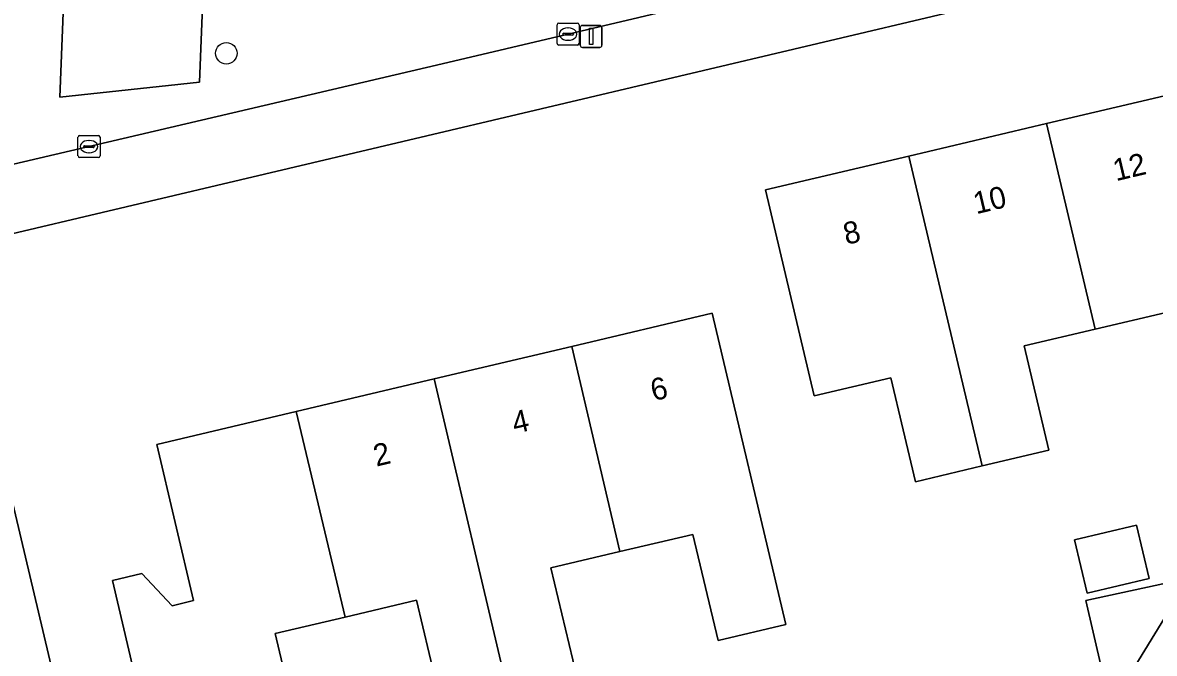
# Model space of a CAD drawing. Extents: x 157648 to 158502, y 379212 to 380938.
# Drawn here: x 158274.5 to 158325.9, y 380871.7 to 380900.4 of the extents above; entities that cross this region are included whole.
import ezdxf

# ---------------------------------------------------------------- set-up
doc = ezdxf.new("R2010")
doc.units = 0
for name, color, linetype in [('IMGEO_Boom', 7, 'Continuous'), ('IMGEO_Erf', 7, 'Continuous'), ('IMGEO_Groenvoorziening', 7, 'Continuous'), ('IMGEO_Kolk', 7, 'Continuous'), ('IMGEO_Lichtmast', 7, 'Continuous'), ('IMGEO_Muur', 7, 'Continuous'), ('IMGEO_Pand', 7, 'Continuous'), ('IMGEO_Pand_nummerreeks', 7, 'Continuous'), ('IMGEO_Rijbaan_lokaal_open', 7, 'Continuous'), ('IMGEO_Voetpad_open', 7, 'Continuous')]:
    doc.layers.add(name, color=color, linetype=linetype)

msp = doc.modelspace()

# ---------------------------------------------------------------- linework, layer by layer
at = {"layer": 'IMGEO_Boom'}
msp.add_circle((158283.753, 380899.024), 0.489, dxfattribs=at)
at = {"layer": 'IMGEO_Erf'}
for points in [[(158322.824, 380874.128), (158329.137, 380875.485), (158330.023, 380875.673), (158333.116, 380876.321), (158333.958, 380876.539), (158339.994, 380877.978), (158340.698, 380875.022), (158341.402, 380872.065), (158349.853, 380874.088), (158346.186, 380889.71), (158345.53, 380892.503), (158345.428, 380892.696), (158338.808, 380906.132), (158329.517, 380903.935), (158272.901, 380890.549)], [(158271.67, 380888.542), (158276.061, 380869.995), (158278.992, 380870.719), (158280.865, 380862.903), (158283.487, 380851.735), (158284.011, 380851.861), (158287.022, 380852.583), (158296.964, 380854.965), (158302.979, 380856.415), (158306.319, 380857.198), (158304.505, 380864.386), (158311.038, 380865.902), (158310.747, 380866.984), (158310.518, 380867.976), (158317.607, 380869.639), (158323.546, 380871.047), (158322.824, 380874.128)], [(158279.555, 380870.892), (158278.574, 380875.036), (158279.917, 380875.354), (158281.293, 380873.889), (158282.266, 380874.118), (158280.587, 380881.222), (158286.935, 380882.723), (158293.209, 380884.206), (158299.463, 380885.684), (158305.837, 380887.191), (158309.185, 380873.028), (158306.107, 380872.3), (158304.965, 380877.133), (158301.647, 380876.349), (158298.512, 380875.608), (158299.666, 380870.725)], [(158293.553, 380869.28), (158292.404, 380874.14), (158289.154, 380873.372), (158285.979, 380872.621), (158287.129, 380867.76)]]:
    msp.add_lwpolyline(points, dxfattribs=at)
for points in [[(158315.087, 380879.531), (158313.969, 380884.26), (158310.483, 380883.436), (158308.269, 380892.804), (158314.787, 380894.345), (158321.042, 380895.823), (158327.369, 380897.319), (158333.685, 380898.812), (158340.052, 380900.317), (158343.411, 380886.108), (158340.259, 380885.363), (158339.104, 380890.248), (158335.888, 380889.488), (158336.197, 380888.182), (158332.979, 380887.422), (158333.804, 380883.933), (158330.705, 380883.2), (158327.604, 380882.467), (158326.477, 380887.232), (158323.252, 380886.47), (158320.028, 380885.708), (158321.149, 380880.964), (158318.118, 380880.248)], [(158322.885, 380874.454), (158322.31, 380876.885), (158325.13, 380877.551), (158325.704, 380875.12)]]:
    msp.add_lwpolyline(points, close=True, dxfattribs=at)
at = {"layer": 'IMGEO_Groenvoorziening'}
for points in [[(158282.8, 380904.595), (158282.53, 380897.703), (158276.182, 380897.027), (158276.459, 380903.947)], [(158282.8, 380904.595), (158276.459, 380903.947), (158276.182, 380897.027), (158282.53, 380897.703)]]:
    msp.add_lwpolyline(points, close=True, dxfattribs=at)
msp.add_lwpolyline([(158267.559, 380903.614), (158269.34, 380898.007), (158270.03, 380895.05), (158270.066, 380894.887), (158270.116, 380894.728), (158270.18, 380894.574), (158270.258, 380894.426), (158270.348, 380894.286), (158270.451, 380894.155), (158270.565, 380894.033), (158270.689, 380893.922), (158270.823, 380893.823), (158270.965, 380893.735), (158271.114, 380893.661), (158271.27, 380893.601), (158271.43, 380893.554), (158271.594, 380893.523), (158271.76, 380893.505), (158271.926, 380893.503), (158272.093, 380893.516), (158272.257, 380893.543), (158272.387, 380893.576), (158293.569, 380898.544), (158311.442, 380902.774)], dxfattribs=at)
at = {"layer": 'IMGEO_Kolk'}
for p, q in [((158298.788, 380899.47), (158298.788, 380900.322)), ((158298.863, 380900.396), (158299.715, 380900.396)), ((158299.789, 380900.322), (158299.789, 380899.47)), ((158299.047, 380899.89), (158299.047, 380899.902)), ((158299.485, 380899.853), (158299.087, 380899.853)), ((158299.09, 380899.939), (158299.488, 380899.939)), ((158299.276, 380900.176), (158299.301, 380900.176)), ((158299.531, 380899.902), (158299.531, 380899.89)), ((158299.715, 380899.396), (158298.863, 380899.396)), ((158299.299, 380899.616), (158299.274, 380899.616)), ((158277.009, 380894.35), (158277.009, 380895.202)), ((158277.084, 380895.276), (158277.936, 380895.276)), ((158278.01, 380895.202), (158278.01, 380894.35)), ((158277.268, 380894.77), (158277.268, 380894.782)), ((158277.706, 380894.733), (158277.308, 380894.733)), ((158277.311, 380894.819), (158277.709, 380894.819)), ((158277.497, 380895.056), (158277.522, 380895.056)), ((158277.752, 380894.782), (158277.752, 380894.77)), ((158277.936, 380894.276), (158277.084, 380894.276)), ((158277.52, 380894.496), (158277.495, 380894.496))]:
    msp.add_line(p, q, dxfattribs=at)
for points in [[(158298.788, 380899.47), (158298.788, 380900.322)], [(158298.863, 380900.396), (158299.715, 380900.396)], [(158299.789, 380900.322), (158299.789, 380899.47)], [(158299.715, 380899.396), (158298.863, 380899.396)], [(158277.009, 380894.35), (158277.009, 380895.202)], [(158277.084, 380895.276), (158277.936, 380895.276)], [(158278.01, 380895.202), (158278.01, 380894.35)], [(158277.936, 380894.276), (158277.084, 380894.276)]]:
    msp.add_lwpolyline(points, dxfattribs=at)
for centre, radius, start, end in [((158298.865, 380900.32), 0.0765, 91.552, 178.448), ((158298.865, 380900.32), 0.0765, 91.552, 178.448), ((158299.713, 380900.32), 0.0765, 1.552, 88.448), ((158299.713, 380900.32), 0.0765, 1.552, 88.448), ((158299.087, 380899.899), 0.0403, 85.8775, 175.7526), ((158299.084, 380899.889), 0.0366, 178.938, 274.7102), ((158299.488, 380899.896), 0.043, 264.8664, 352.4533), ((158299.492, 380899.901), 0.0386, 1.7309, 96.639), ((158298.865, 380899.472), 0.0765, 181.552, 268.448), ((158298.865, 380899.472), 0.0765, 181.552, 268.448), ((158299.713, 380899.472), 0.0765, 271.552, 358.448), ((158299.713, 380899.472), 0.0765, 271.552, 358.448), ((158277.086, 380895.2), 0.0765, 91.552, 178.448), ((158277.086, 380895.2), 0.0765, 91.552, 178.448), ((158277.934, 380895.2), 0.0765, 1.552, 88.448), ((158277.934, 380895.2), 0.0765, 1.552, 88.448), ((158277.308, 380894.779), 0.0403, 85.8775, 175.7526), ((158277.305, 380894.769), 0.0366, 178.938, 274.7102), ((158277.709, 380894.776), 0.043, 264.8664, 352.4533), ((158277.713, 380894.781), 0.0386, 1.7309, 96.639), ((158277.086, 380894.352), 0.0765, 181.552, 268.448), ((158277.086, 380894.352), 0.0765, 181.552, 268.448), ((158277.934, 380894.352), 0.0765, 271.552, 358.448), ((158277.934, 380894.352), 0.0765, 271.552, 358.448)]:
    msp.add_arc(centre, radius, start, end, dxfattribs=at)
for centre, major_axis, ratio, start_param, end_param in [((158299.275, 380899.896), (-0.387, 0.002), 0.722429, 4.712389, 7.853982), ((158299.3, 380899.896), (-0.39, 0.002), 0.717154, 1.570796, 4.712389), ((158277.496, 380894.776), (-0.387, 0.002), 0.722429, 4.712389, 7.853982), ((158277.521, 380894.776), (-0.39, 0.002), 0.717154, 1.570796, 4.712389)]:
    msp.add_ellipse(centre, major_axis=major_axis, ratio=ratio, start_param=start_param, end_param=end_param, dxfattribs=at)
at = {"layer": 'IMGEO_Lichtmast'}
for p, q in [((158299.94, 380900.29), (158300.73, 380900.29)), ((158300.73, 380900.29), (158299.94, 380900.29)), ((158299.84, 380899.39), (158299.84, 380900.19)), ((158299.84, 380900.19), (158299.84, 380899.39)), ((158300.83, 380900.19), (158300.83, 380899.39)), ((158300.83, 380899.39), (158300.83, 380900.19)), ((158300.73, 380899.29), (158299.94, 380899.29)), ((158299.94, 380899.29), (158300.73, 380899.29))]:
    msp.add_line(p, q, dxfattribs=at)
msp.add_lwpolyline([(158300.26, 380900.165), (158300.41, 380900.165), (158300.41, 380899.415), (158300.26, 380899.415), (158300.26, 380900.165)], dxfattribs=at)
for centre, start, end in [((158299.94, 380900.19), 90, 180), ((158299.94, 380900.19), 90, 180), ((158300.73, 380900.19), 0, 90), ((158300.73, 380900.19), 360, 90), ((158299.94, 380899.39), 180, 270), ((158299.94, 380899.39), 180, 270), ((158300.73, 380899.39), 270, 0), ((158300.73, 380899.39), 270, 0)]:
    msp.add_arc(centre, 0.1, start, end, dxfattribs=at)
at = {"layer": 'IMGEO_Muur'}
msp.add_lwpolyline([(158329.137, 380875.485), (158322.824, 380874.128)], dxfattribs=at)
at = {"layer": 'IMGEO_Pand'}
for points in [[(158321.042, 380895.823), (158323.252, 380886.47), (158326.477, 380887.232), (158327.604, 380882.467), (158330.705, 380883.2), (158327.369, 380897.319)], [(158318.118, 380880.248), (158321.149, 380880.964), (158320.028, 380885.708), (158323.252, 380886.47), (158321.042, 380895.823), (158314.787, 380894.345)], [(158318.118, 380880.248), (158314.787, 380894.345), (158308.269, 380892.804), (158310.483, 380883.436), (158313.969, 380884.26), (158315.087, 380879.531)], [(158299.463, 380885.684), (158301.647, 380876.349), (158304.965, 380877.133), (158306.107, 380872.3), (158309.185, 380873.028), (158305.837, 380887.191)], [(158293.209, 380884.206), (158296.554, 380869.989), (158299.666, 380870.725), (158298.512, 380875.608), (158301.647, 380876.349), (158299.463, 380885.684)], [(158293.209, 380884.206), (158286.935, 380882.723), (158289.154, 380873.372), (158292.404, 380874.14), (158293.553, 380869.28), (158296.554, 380869.989)], [(158286.935, 380882.723), (158280.587, 380881.222), (158282.266, 380874.118), (158281.293, 380873.889), (158279.917, 380875.354), (158278.574, 380875.036), (158279.555, 380870.892), (158281.395, 380863.116), (158284.947, 380863.957), (158284.21, 380867.07), (158287.129, 380867.76), (158285.979, 380872.621), (158289.154, 380873.372)], [(158322.885, 380874.454), (158325.704, 380875.12), (158325.13, 380877.551), (158322.31, 380876.885)]]:
    msp.add_lwpolyline(points, close=True, dxfattribs=at)
at = {"layer": 'IMGEO_Rijbaan_lokaal_open'}
msp.add_lwpolyline([(158335.368, 380870.628), (158334.663, 380873.585), (158334.173, 380875.639), (158326.838, 380874.024), (158324.642, 380870.454), (158323.37, 380870.177), (158323.395, 380870.062), (158311.628, 380867.312), (158313.386, 380859.917), (158311.51, 380857.513), (158287.237, 380851.686), (158284.341, 380839.582), (158282.13, 380839.078), (158264.466, 380834.939), (158262.698, 380834.525), (158251.543, 380831.91), (158251.024, 380832.251), (158244.769, 380836.177)], dxfattribs=at)
at = {"layer": 'IMGEO_Voetpad_open'}
for points in [[(158244.278, 380886.139), (158253.447, 380890.878), (158256.936, 380892.387), (158260.766, 380893.662), (158265.077, 380894.769), (158265.178, 380894.789), (158265.34, 380894.809), (158265.504, 380894.815), (158265.668, 380894.806), (158265.83, 380894.782), (158265.99, 380894.744), (158266.145, 380894.692), (158266.296, 380894.627), (158266.439, 380894.548), (158266.576, 380894.456), (158266.703, 380894.353), (158267.344, 380893.317), (158268.099, 380890.778), (158268.406, 380889.479), (158272.901, 380890.549), (158329.517, 380903.935)], [(158311.442, 380902.774), (158293.569, 380898.544), (158272.387, 380893.576)], [(158272.901, 380890.549), (158268.406, 380889.479), (158274.546, 380863.519), (158277.477, 380864.209), (158282.851, 380841.317), (158281.675, 380841.04), (158282.13, 380839.078), (158284.341, 380839.582), (158287.237, 380851.686), (158287.022, 380852.583), (158284.011, 380851.861), (158283.487, 380851.735), (158280.865, 380862.903), (158278.992, 380870.719), (158276.061, 380869.995), (158271.67, 380888.542)], [(158329.137, 380875.485), (158322.824, 380874.128), (158323.546, 380871.047), (158317.607, 380869.639), (158310.518, 380867.976), (158310.747, 380866.984), (158311.038, 380865.902), (158311.961, 380861.924), (158309.176, 380861.277), (158309.928, 380858.109), (158306.319, 380857.198), (158302.979, 380856.415), (158296.964, 380854.965), (158287.022, 380852.583), (158287.237, 380851.686), (158311.51, 380857.513), (158313.386, 380859.917), (158311.628, 380867.312), (158323.395, 380870.062), (158323.37, 380870.177), (158324.642, 380870.454), (158326.838, 380874.024)]]:
    msp.add_lwpolyline(points, dxfattribs=at)

# ---------------------------------------------------------------- texts
at = {"layer": 'IMGEO_Pand_nummerreeks'}
for s, rotation, p in [('12', 13.2997, (158324.196, 380893.198)), ('10', 13.2997, (158317.845, 380891.697)), ('8', 13.2997, (158311.937, 380890.301)), ('6', 13.3003, (158303.173, 380883.191)), ('4', 13.3003, (158296.872, 380881.702)), ('2', 13.3003, (158290.57, 380880.212))]:
    msp.add_text(s, height=1, rotation=rotation, dxfattribs=at).set_placement(p)

doc.saveas('drawing.dxf')
